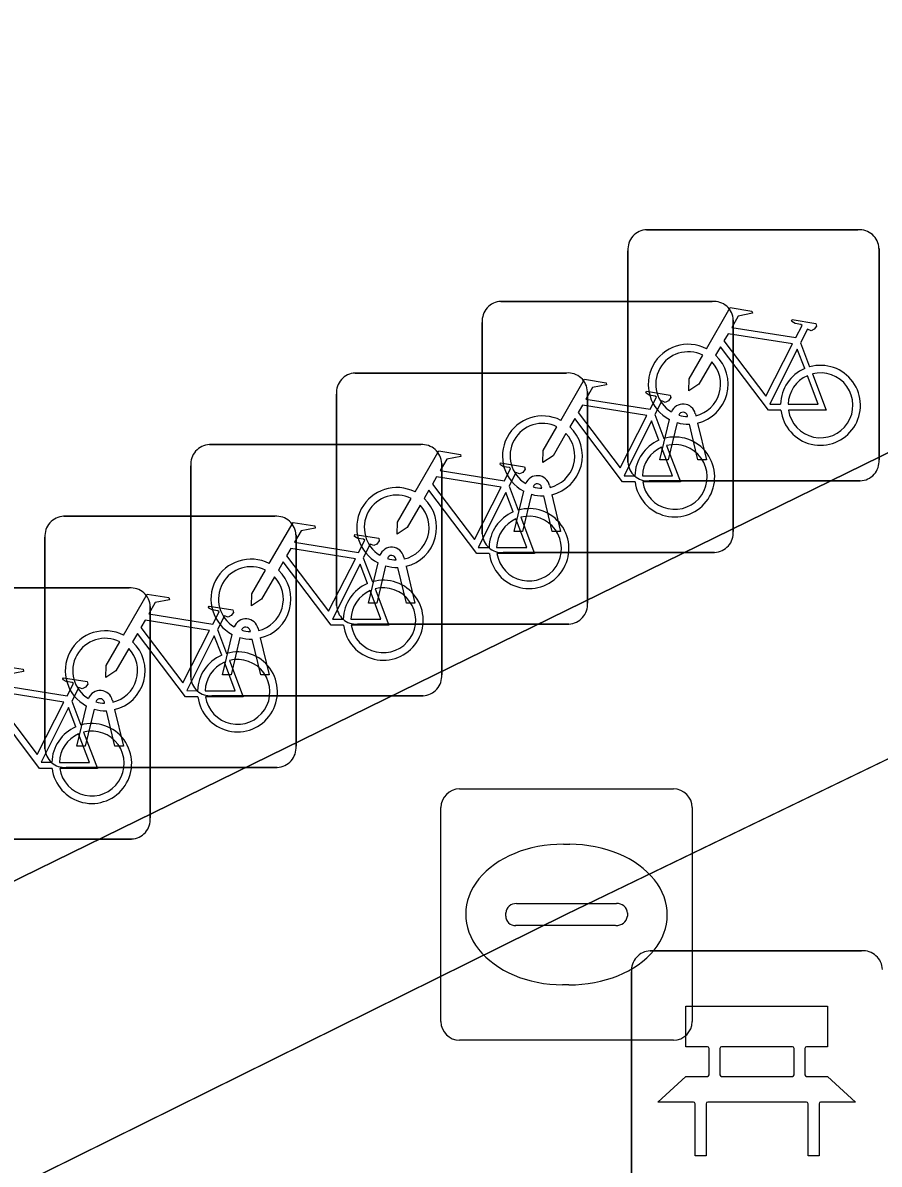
# Model space of a CAD drawing. Extents: x 160455 to 162082, y 388339 to 389736.
# Drawn here: x 160975.65 to 160979.058, y 388891.749 to 388896.29 of the extents above; entities that cross this region are included whole.
import ezdxf

# ---------------------------------------------------------------- set-up
doc = ezdxf.new("R2010")
doc.units = 0
for name, color, linetype in [('IMGEO_Bank', 7, 'Continuous'), ('IMGEO_Fietsenrek', 7, 'Continuous'), ('IMGEO_Kolk', 7, 'Continuous'), ('IMGEO_Voetgangersgebied_open', 7, 'Continuous'), ('IMGEO_Voetpad_open', 7, 'Continuous')]:
    doc.layers.add(name, color=color, linetype=linetype)

msp = doc.modelspace()

# ---------------------------------------------------------------- linework, layer by layer
at = {"layer": 'IMGEO_Bank'}
for p, q in [((160978.1469, 388892.5975), (160978.9878, 388892.5975)), ((160978.9878, 388892.5975), (160978.1469, 388892.5975)), ((160978.0725, 388891.6729), (160978.0725, 388892.5138)), ((160978.0725, 388892.5138), (160978.0725, 388891.6729)), ((160978.713, 388892.216), (160978.431, 388892.216)), ((160978.3811, 388892.1044), (160978.3811, 388892.2096)), ((160978.4247, 388892.2096), (160978.4247, 388892.1044)), ((160978.7193, 388892.1044), (160978.7193, 388892.2096)), ((160978.7629, 388892.2096), (160978.7629, 388892.1044)), ((160978.431, 388892.098), (160978.713, 388892.098)), ((160978.7688, 388891.9957), (160978.3757, 388891.9957))]:
    msp.add_line(p, q, dxfattribs=at)
for points in [[(160978.3747, 388892.216), (160978.2886, 388892.216), (160978.2886, 388892.377), (160978.8525, 388892.377), (160978.8525, 388892.216), (160978.7693, 388892.216)], [(160978.3194, 388891.9957), (160978.177, 388891.9957), (160978.2886, 388892.098), (160978.3747, 388892.098)], [(160978.7693, 388892.098), (160978.8525, 388892.098), (160978.9641, 388891.9957), (160978.8251, 388891.9957)], [(160978.3694, 388891.9893), (160978.3694, 388891.7818), (160978.3258, 388891.7818), (160978.3258, 388891.9893)], [(160978.8187, 388891.9893), (160978.8187, 388891.7818), (160978.7751, 388891.7818), (160978.7751, 388891.9893)]]:
    msp.add_lwpolyline(points, dxfattribs=at)
for centre, radius, start, end in [((160978.1502, 388892.5196), 0.0779, 92.4484, 184.2845), ((160978.1502, 388892.5196), 0.0779, 92.4484, 184.2845), ((160978.9936, 388892.5198), 0.0779, 2.4484, 94.2845), ((160978.9936, 388892.5198), 0.0779, 2.4484, 94.2845), ((160978.3744, 388892.2093), 0.00671, 2.8957, 87.1043), ((160978.4314, 388892.2093), 0.00671, 92.8957, 177.1043), ((160978.7126, 388892.2093), 0.00671, 2.8957, 87.1043), ((160978.7696, 388892.2093), 0.00671, 92.8957, 177.1043), ((160978.3744, 388892.1047), 0.00671, 272.8957, 357.1043), ((160978.4314, 388892.1047), 0.00671, 182.8957, 267.1043), ((160978.7126, 388892.1047), 0.00671, 272.8957, 357.1043), ((160978.7696, 388892.1047), 0.00671, 182.8957, 267.1043), ((160978.3191, 388891.989), 0.00671, 2.8957, 87.1043), ((160978.3761, 388891.989), 0.00671, 92.8957, 177.1043), ((160978.7684, 388891.989), 0.00671, 2.8957, 87.1043), ((160978.8254, 388891.989), 0.00671, 92.8957, 177.1043)]:
    msp.add_arc(centre, radius, start, end, dxfattribs=at)
at = {"layer": 'IMGEO_Fietsenrek'}
for p, q in [((160978.1329, 388895.4665), (160978.9738, 388895.4665)), ((160978.9738, 388895.4665), (160978.1329, 388895.4665)), ((160979.0575, 388895.3921), (160979.0575, 388894.5512)), ((160979.0575, 388894.5512), (160979.0575, 388895.3921)), ((160978.0585, 388894.5419), (160978.0585, 388895.3828)), ((160978.0585, 388895.3828), (160978.0585, 388894.5419)), ((160977.5529, 388895.1815), (160978.3938, 388895.1815)), ((160978.3938, 388895.1815), (160977.5529, 388895.1815)), ((160977.4785, 388894.2569), (160977.4785, 388895.0978)), ((160977.4785, 388895.0978), (160977.4785, 388894.2569)), ((160978.4775, 388895.1071), (160978.4775, 388894.2662)), ((160978.4775, 388894.2662), (160978.4775, 388895.1071)), ((160978.7452, 388895.0162), (160978.7815, 388894.921)), ((160976.9729, 388894.8965), (160977.8138, 388894.8965)), ((160977.8138, 388894.8965), (160976.9729, 388894.8965)), ((160976.8985, 388893.9719), (160976.8985, 388894.8128)), ((160976.8985, 388894.8128), (160976.8985, 388893.9719)), ((160977.8975, 388894.8221), (160977.8975, 388893.9812)), ((160977.8975, 388893.9812), (160977.8975, 388894.8221)), ((160978.1652, 388894.7312), (160978.2015, 388894.636)), ((160978.1855, 388894.5513), (160978.2238, 388894.7113)), ((160978.2959, 388894.7229), (160978.2949, 388894.7272)), ((160978.3266, 388894.7344), (160978.3284, 388894.7265)), ((160978.2542, 388894.6991), (160978.2189, 388894.5513)), ((160978.337, 388894.5513), (160978.3031, 388894.693)), ((160978.3354, 388894.6973), (160978.3704, 388894.5513)), ((160976.3929, 388894.6115), (160977.2338, 388894.6115)), ((160977.2338, 388894.6115), (160976.3929, 388894.6115)), ((160976.3185, 388893.6869), (160976.3185, 388894.5278)), ((160976.3185, 388894.5278), (160976.3185, 388893.6869)), ((160977.3175, 388894.5371), (160977.3175, 388893.6962)), ((160977.3175, 388893.6962), (160977.3175, 388894.5371)), ((160978.2189, 388894.5513), (160978.1855, 388894.5513)), ((160978.3704, 388894.5513), (160978.337, 388894.5513)), ((160977.5852, 388894.4462), (160977.6215, 388894.351)), ((160977.7159, 388894.4379), (160977.7149, 388894.4422)), ((160977.7466, 388894.4494), (160977.7484, 388894.4415)), ((160978.9831, 388894.4675), (160978.1422, 388894.4675)), ((160978.1422, 388894.4675), (160978.9831, 388894.4675)), ((160977.6055, 388894.2663), (160977.6438, 388894.4263)), ((160977.6742, 388894.4141), (160977.6389, 388894.2663)), ((160977.757, 388894.2663), (160977.7231, 388894.408)), ((160977.7554, 388894.4123), (160977.7904, 388894.2663)), ((160975.8129, 388894.3265), (160976.6538, 388894.3265)), ((160976.6538, 388894.3265), (160975.8129, 388894.3265)), ((160977.6389, 388894.2663), (160977.6055, 388894.2663)), ((160977.7904, 388894.2663), (160977.757, 388894.2663)), ((160975.7385, 388893.4019), (160975.7385, 388894.2428)), ((160975.7385, 388894.2428), (160975.7385, 388893.4019)), ((160976.7375, 388894.2521), (160976.7375, 388893.4112)), ((160976.7375, 388893.4112), (160976.7375, 388894.2521)), ((160977.1666, 388894.1644), (160977.1684, 388894.1565)), ((160978.4031, 388894.1825), (160977.5622, 388894.1825)), ((160977.5622, 388894.1825), (160978.4031, 388894.1825)), ((160977.0052, 388894.1612), (160977.0415, 388894.066)), ((160977.0255, 388893.9813), (160977.0638, 388894.1413)), ((160977.0942, 388894.1291), (160977.0589, 388893.9813)), ((160977.1359, 388894.1529), (160977.1349, 388894.1572)), ((160977.177, 388893.9813), (160977.1431, 388894.123)), ((160977.1754, 388894.1273), (160977.2104, 388893.9813)), ((160975.2329, 388894.0415), (160976.0738, 388894.0415)), ((160976.0738, 388894.0415), (160975.2329, 388894.0415)), ((160976.1575, 388893.9671), (160976.1575, 388893.1262)), ((160976.1575, 388893.1262), (160976.1575, 388893.9671)), ((160977.0589, 388893.9813), (160977.0255, 388893.9813)), ((160977.2104, 388893.9813), (160977.177, 388893.9813)), ((160977.8231, 388893.8975), (160976.9822, 388893.8975)), ((160976.9822, 388893.8975), (160977.8231, 388893.8975)), ((160976.4252, 388893.8762), (160976.4615, 388893.781)), ((160976.4455, 388893.6963), (160976.4838, 388893.8563)), ((160976.5559, 388893.8679), (160976.5549, 388893.8722)), ((160976.5866, 388893.8794), (160976.5884, 388893.8715)), ((160976.5142, 388893.8441), (160976.4789, 388893.6963)), ((160976.597, 388893.6963), (160976.5631, 388893.838)), ((160976.5954, 388893.8423), (160976.6304, 388893.6963)), ((160976.4789, 388893.6963), (160976.4455, 388893.6963)), ((160976.6304, 388893.6963), (160976.597, 388893.6963)), ((160975.8452, 388893.5912), (160975.8815, 388893.496)), ((160975.9759, 388893.5829), (160975.9749, 388893.5872)), ((160976.0066, 388893.5944), (160976.0084, 388893.5865)), ((160977.2431, 388893.6125), (160976.4022, 388893.6125)), ((160976.4022, 388893.6125), (160977.2431, 388893.6125)), ((160975.8655, 388893.4113), (160975.9038, 388893.5713)), ((160975.9342, 388893.5591), (160975.8989, 388893.4113)), ((160976.017, 388893.4113), (160975.9831, 388893.553)), ((160976.0154, 388893.5573), (160976.0504, 388893.4113)), ((160975.8989, 388893.4113), (160975.8655, 388893.4113)), ((160976.0504, 388893.4113), (160976.017, 388893.4113)), ((160976.6631, 388893.3275), (160975.8222, 388893.3275)), ((160975.8222, 388893.3275), (160976.6631, 388893.3275)), ((160976.0831, 388893.0425), (160975.2422, 388893.0425)), ((160975.2422, 388893.0425), (160976.0831, 388893.0425))]:
    msp.add_line(p, q, dxfattribs=at)
for points in [[(160978.3711, 388894.9932), (160978.4658, 388895.1567), (160978.552, 388895.1429), (160978.5537, 388895.1342), (160978.4976, 388895.1233), (160978.4714, 388895.078), (160978.7266, 388895.0372)], [(160978.7266, 388895.0372), (160978.7516, 388895.086), (160978.7465, 388895.09), (160978.7233, 388895.0937), (160978.7106, 388895.1012), (160978.7096, 388895.1043), (160978.7118, 388895.1089), (160978.8066, 388895.0938), (160978.8089, 388895.0835), (160978.7995, 388895.0711), (160978.7871, 388895.0647), (160978.7726, 388895.0709), (160978.7452, 388895.0162)], [(160978.7137, 388895.012), (160978.4569, 388895.053), (160978.4402, 388895.0242), (160978.6072, 388894.8039), (160978.7137, 388895.012)], [(160978.6668, 388894.7485), (160978.6171, 388894.7486), (160978.4264, 388895.0003), (160978.4074, 388894.9675)], [(160978.7617, 388894.914), (160978.7324, 388894.9908), (160978.623, 388894.7727), (160978.6657, 388894.7726)], [(160978.3918, 388894.9407), (160978.3402, 388894.8515), (160978.3003, 388894.8255), (160978.3015, 388894.873), (160978.356, 388894.9672)], [(160978.7922, 388894.8928), (160978.8472, 388894.7482), (160978.6971, 388894.7485)], [(160977.7911, 388894.7082), (160977.8858, 388894.8717), (160977.972, 388894.8579), (160977.9737, 388894.8492), (160977.9176, 388894.8383), (160977.8914, 388894.793), (160978.1466, 388894.7522)], [(160978.6957, 388894.7725), (160978.8156, 388894.7723), (160978.7724, 388894.8859)], [(160978.1466, 388894.7522), (160978.1716, 388894.801), (160978.1665, 388894.805), (160978.1433, 388894.8087), (160978.1306, 388894.8162), (160978.1296, 388894.8193), (160978.1318, 388894.8239), (160978.2266, 388894.8088), (160978.2289, 388894.7985), (160978.2195, 388894.7861), (160978.2071, 388894.7797), (160978.1926, 388894.7859), (160978.1652, 388894.7312)], [(160978.1337, 388894.727), (160977.8769, 388894.768), (160977.8602, 388894.7392), (160978.0272, 388894.5189), (160978.1337, 388894.727)], [(160978.0868, 388894.4635), (160978.0371, 388894.4636), (160977.8464, 388894.7153), (160977.8274, 388894.6825)], [(160977.8118, 388894.6557), (160977.7602, 388894.5665), (160977.7203, 388894.5405), (160977.7215, 388894.588), (160977.776, 388894.6822)], [(160978.1817, 388894.629), (160978.1524, 388894.7058), (160978.043, 388894.4877), (160978.0857, 388894.4876)], [(160977.2111, 388894.4232), (160977.3058, 388894.5867), (160977.392, 388894.5729), (160977.3937, 388894.5642), (160977.3376, 388894.5533), (160977.3114, 388894.508), (160977.5666, 388894.4672)], [(160978.1157, 388894.4875), (160978.2356, 388894.4873), (160978.1924, 388894.6009)], [(160978.2122, 388894.6078), (160978.2672, 388894.4632), (160978.1171, 388894.4635)], [(160977.5666, 388894.4672), (160977.5916, 388894.516), (160977.5865, 388894.52), (160977.5633, 388894.5237), (160977.5506, 388894.5312), (160977.5496, 388894.5343), (160977.5518, 388894.5389), (160977.6466, 388894.5238), (160977.6489, 388894.5135), (160977.6395, 388894.5011), (160977.6271, 388894.4947), (160977.6126, 388894.5009), (160977.5852, 388894.4462)], [(160977.5537, 388894.442), (160977.2969, 388894.483), (160977.2802, 388894.4542), (160977.4472, 388894.2339), (160977.5537, 388894.442)], [(160977.2318, 388894.3707), (160977.1802, 388894.2815), (160977.1403, 388894.2555), (160977.1415, 388894.303), (160977.196, 388894.3972)], [(160977.5068, 388894.1785), (160977.4571, 388894.1786), (160977.2664, 388894.4303), (160977.2474, 388894.3975)], [(160977.6017, 388894.344), (160977.5724, 388894.4208), (160977.463, 388894.2027), (160977.5057, 388894.2026)], [(160976.6311, 388894.1382), (160976.7258, 388894.3017), (160976.812, 388894.2879), (160976.8137, 388894.2792), (160976.7576, 388894.2683), (160976.7314, 388894.223), (160976.9866, 388894.1822)], [(160977.5357, 388894.2025), (160977.6556, 388894.2023), (160977.6124, 388894.3159)], [(160977.6322, 388894.3228), (160977.6872, 388894.1782), (160977.5371, 388894.1785)], [(160976.9866, 388894.1822), (160977.0116, 388894.231), (160977.0065, 388894.235), (160976.9833, 388894.2387), (160976.9706, 388894.2462), (160976.9696, 388894.2493), (160976.9718, 388894.2539), (160977.0666, 388894.2388), (160977.0689, 388894.2285), (160977.0595, 388894.2161), (160977.0471, 388894.2097), (160977.0326, 388894.2159), (160977.0052, 388894.1612)], [(160976.9737, 388894.157), (160976.7169, 388894.198), (160976.7002, 388894.1692), (160976.8672, 388893.9489), (160976.9737, 388894.157)], [(160976.9268, 388893.8935), (160976.8771, 388893.8936), (160976.6864, 388894.1453), (160976.6674, 388894.1125)], [(160977.0217, 388894.059), (160976.9924, 388894.1358), (160976.883, 388893.9177), (160976.9257, 388893.9176)], [(160976.6518, 388894.0857), (160976.6002, 388893.9965), (160976.5603, 388893.9705), (160976.5615, 388894.018), (160976.616, 388894.1122)], [(160976.9557, 388893.9175), (160977.0756, 388893.9173), (160977.0324, 388894.0309)], [(160977.0522, 388894.0378), (160977.1072, 388893.8932), (160976.9571, 388893.8935)], [(160976.0511, 388893.8532), (160976.1458, 388894.0167), (160976.232, 388894.0029), (160976.2337, 388893.9942), (160976.1776, 388893.9833), (160976.1514, 388893.938), (160976.4066, 388893.8972)], [(160976.4066, 388893.8972), (160976.4316, 388893.946), (160976.4265, 388893.95), (160976.4033, 388893.9537), (160976.3906, 388893.9612), (160976.3896, 388893.9643), (160976.3918, 388893.9689), (160976.4866, 388893.9538), (160976.4889, 388893.9435), (160976.4795, 388893.9311), (160976.4671, 388893.9247), (160976.4526, 388893.9309), (160976.4252, 388893.8762)], [(160976.3937, 388893.872), (160976.1369, 388893.913), (160976.1202, 388893.8842), (160976.2872, 388893.6639), (160976.3937, 388893.872)], [(160976.3468, 388893.6085), (160976.2971, 388893.6086), (160976.1064, 388893.8603), (160976.0874, 388893.8275)], [(160976.4417, 388893.774), (160976.4124, 388893.8508), (160976.303, 388893.6327), (160976.3457, 388893.6326)], [(160976.0718, 388893.8007), (160976.0202, 388893.7115), (160975.9803, 388893.6855), (160975.9815, 388893.733), (160976.036, 388893.8272)], [(160975.4711, 388893.5682), (160975.5658, 388893.7317), (160975.652, 388893.7179), (160975.6537, 388893.7092), (160975.5976, 388893.6983), (160975.5714, 388893.653), (160975.8266, 388893.6122)], [(160976.3757, 388893.6325), (160976.4956, 388893.6323), (160976.4524, 388893.7459)], [(160976.4722, 388893.7528), (160976.5272, 388893.6082), (160976.3771, 388893.6085)], [(160975.8266, 388893.6122), (160975.8516, 388893.661), (160975.8465, 388893.665), (160975.8233, 388893.6687), (160975.8106, 388893.6762), (160975.8096, 388893.6793), (160975.8118, 388893.6839), (160975.9066, 388893.6688), (160975.9089, 388893.6585), (160975.8995, 388893.6461), (160975.8871, 388893.6397), (160975.8726, 388893.6459), (160975.8452, 388893.5912)], [(160975.8137, 388893.587), (160975.5569, 388893.628), (160975.5402, 388893.5992), (160975.7072, 388893.3789), (160975.8137, 388893.587)], [(160975.7668, 388893.3235), (160975.7171, 388893.3236), (160975.5264, 388893.5753), (160975.5074, 388893.5425)], [(160975.8617, 388893.489), (160975.8324, 388893.5658), (160975.723, 388893.3477), (160975.7657, 388893.3476)], [(160975.7957, 388893.3475), (160975.9156, 388893.3473), (160975.8724, 388893.4609)], [(160975.8922, 388893.4678), (160975.9472, 388893.3232), (160975.7971, 388893.3235)]]:
    msp.add_lwpolyline(points, dxfattribs=at)
for centre, radius, start, end in [((160978.1362, 388895.3886), 0.0779, 92.4484, 184.2845), ((160978.1362, 388895.3886), 0.0779, 92.4484, 184.2845), ((160978.9796, 388895.3888), 0.0779, 2.4484, 94.2845), ((160978.9796, 388895.3888), 0.0779, 2.4484, 94.2845), ((160977.5562, 388895.1036), 0.0779, 92.4484, 184.2845), ((160977.5562, 388895.1036), 0.0779, 92.4484, 184.2845), ((160978.3996, 388895.1038), 0.0779, 2.4484, 94.2845), ((160978.3996, 388895.1038), 0.0779, 2.4484, 94.2845), ((160978.2981, 388894.8519), 0.159, 62.6766, 242.1369), ((160978.2981, 388894.8519), 0.129, 63.3192, 238.903), ((160978.2981, 388894.8519), 0.129, 283.6043, 43.4302), ((160978.2981, 388894.8519), 0.159, 283.5766, 46.6042), ((160976.9762, 388894.8186), 0.0779, 92.4484, 184.2845), ((160976.9762, 388894.8186), 0.0779, 92.4484, 184.2845), ((160977.8196, 388894.8188), 0.0779, 2.4484, 94.2845), ((160977.8196, 388894.8188), 0.0779, 2.4484, 94.2845), ((160978.8247, 388894.7679), 0.159, 113.3408, 178.3217), ((160978.8247, 388894.7679), 0.159, 187.0065, 105.7708), ((160978.8247, 388894.7679), 0.129, 188.6715, 104.5883), ((160978.8247, 388894.7679), 0.129, 113.923, 177.9556), ((160978.2779, 388894.7233), 0.0499, 12.8025, 158.6934), ((160977.7181, 388894.5669), 0.159, 62.6766, 242.1369), ((160978.2779, 388894.7233), 0.0174, 12.8025, 163.4502), ((160978.2981, 388894.8519), 0.129, 253.415, 269.0204), ((160977.7181, 388894.5669), 0.129, 63.3192, 238.903), ((160977.7181, 388894.5669), 0.159, 283.5766, 46.6042), ((160978.2981, 388894.8519), 0.159, 253.9967, 271.7867), ((160977.7181, 388894.5669), 0.129, 283.6043, 43.4302), ((160978.2447, 388894.4829), 0.159, 113.3408, 178.3217), ((160978.2447, 388894.4829), 0.159, 187.0065, 105.7708), ((160976.3962, 388894.5336), 0.0779, 92.4484, 184.2845), ((160976.3962, 388894.5336), 0.0779, 92.4484, 184.2845), ((160977.2396, 388894.5338), 0.0779, 2.4484, 94.2845), ((160977.2396, 388894.5338), 0.0779, 2.4484, 94.2845), ((160978.2447, 388894.4829), 0.129, 113.923, 177.9556), ((160978.2447, 388894.4829), 0.129, 188.6715, 104.5883), ((160978.1364, 388894.5452), 0.0779, 182.4484, 274.2845), ((160978.1364, 388894.5452), 0.0779, 182.4484, 274.2845), ((160978.9798, 388894.5454), 0.0779, 272.4484, 4.2845), ((160978.9798, 388894.5454), 0.0779, 272.4484, 4.2845), ((160977.6979, 388894.4383), 0.0499, 12.8025, 158.6934), ((160977.1381, 388894.2819), 0.159, 62.6766, 242.1369), ((160977.6979, 388894.4383), 0.0174, 12.8025, 163.4502), ((160977.7181, 388894.5669), 0.129, 253.415, 269.0204), ((160977.1381, 388894.2819), 0.129, 63.3192, 238.903), ((160977.1381, 388894.2819), 0.159, 283.5766, 46.6042), ((160977.7181, 388894.5669), 0.159, 253.9967, 271.7867), ((160977.1381, 388894.2819), 0.129, 283.6043, 43.4302), ((160977.6647, 388894.1979), 0.159, 187.0065, 105.7708), ((160975.8162, 388894.2486), 0.0779, 92.4484, 184.2845), ((160975.8162, 388894.2486), 0.0779, 92.4484, 184.2845), ((160976.6596, 388894.2488), 0.0779, 2.4484, 94.2845), ((160976.6596, 388894.2488), 0.0779, 2.4484, 94.2845), ((160977.6647, 388894.1979), 0.159, 113.3408, 178.3217), ((160977.6647, 388894.1979), 0.129, 113.923, 177.9556), ((160977.6647, 388894.1979), 0.129, 188.6715, 104.5883), ((160977.5564, 388894.2602), 0.0779, 182.4484, 274.2845), ((160977.5564, 388894.2602), 0.0779, 182.4484, 274.2845), ((160978.3998, 388894.2604), 0.0779, 272.4484, 4.2845), ((160978.3998, 388894.2604), 0.0779, 272.4484, 4.2845), ((160977.1179, 388894.1533), 0.0499, 12.8025, 158.6934), ((160977.1179, 388894.1533), 0.0174, 12.8025, 163.4502), ((160976.5581, 388893.9969), 0.159, 62.6766, 242.1369), ((160976.5581, 388893.9969), 0.129, 63.3192, 238.903), ((160977.1381, 388894.2819), 0.159, 253.9967, 271.7867), ((160977.1381, 388894.2819), 0.129, 253.415, 269.0204), ((160976.5581, 388893.9969), 0.129, 283.6043, 43.4302), ((160976.5581, 388893.9969), 0.159, 283.5766, 46.6042), ((160976.0796, 388893.9638), 0.0779, 2.4484, 94.2845), ((160976.0796, 388893.9638), 0.0779, 2.4484, 94.2845), ((160977.0847, 388893.9129), 0.159, 113.3408, 178.3217), ((160977.0847, 388893.9129), 0.159, 187.0065, 105.7708), ((160977.0847, 388893.9129), 0.129, 113.923, 177.9556), ((160977.0847, 388893.9129), 0.129, 188.6715, 104.5883), ((160976.9764, 388893.9752), 0.0779, 182.4484, 274.2845), ((160976.9764, 388893.9752), 0.0779, 182.4484, 274.2845), ((160977.8198, 388893.9754), 0.0779, 272.4484, 4.2845), ((160977.8198, 388893.9754), 0.0779, 272.4484, 4.2845), ((160976.5379, 388893.8683), 0.0499, 12.8025, 158.6934), ((160975.9781, 388893.7119), 0.159, 62.6766, 242.1369), ((160976.5379, 388893.8683), 0.0174, 12.8025, 163.4502), ((160976.5581, 388893.9969), 0.129, 253.415, 269.0204), ((160975.9781, 388893.7119), 0.129, 63.3192, 238.903), ((160975.9781, 388893.7119), 0.129, 283.6043, 43.4302), ((160975.9781, 388893.7119), 0.159, 283.5766, 46.6042), ((160976.5581, 388893.9969), 0.159, 253.9967, 271.7867), ((160976.5047, 388893.6279), 0.159, 113.3408, 178.3217), ((160976.5047, 388893.6279), 0.159, 187.0065, 105.7708), ((160976.5047, 388893.6279), 0.129, 188.6715, 104.5883), ((160976.5047, 388893.6279), 0.129, 113.923, 177.9556), ((160976.3964, 388893.6902), 0.0779, 182.4484, 274.2845), ((160976.3964, 388893.6902), 0.0779, 182.4484, 274.2845), ((160977.2398, 388893.6904), 0.0779, 272.4484, 4.2845), ((160977.2398, 388893.6904), 0.0779, 272.4484, 4.2845), ((160975.9579, 388893.5833), 0.0499, 12.8025, 158.6934), ((160975.9579, 388893.5833), 0.0174, 12.8025, 163.4502), ((160975.9781, 388893.7119), 0.129, 253.415, 269.0204), ((160975.9781, 388893.7119), 0.159, 253.9967, 271.7867), ((160975.9247, 388893.3429), 0.159, 113.3408, 178.3217), ((160975.9247, 388893.3429), 0.159, 187.0065, 105.7708), ((160975.9247, 388893.3429), 0.129, 113.923, 177.9556), ((160975.9247, 388893.3429), 0.129, 188.6715, 104.5883), ((160975.8164, 388893.4052), 0.0779, 182.4484, 274.2845), ((160975.8164, 388893.4052), 0.0779, 182.4484, 274.2845), ((160976.6598, 388893.4054), 0.0779, 272.4484, 4.2845), ((160976.6598, 388893.4054), 0.0779, 272.4484, 4.2845), ((160976.0798, 388893.1204), 0.0779, 272.4484, 4.2845), ((160976.0798, 388893.1204), 0.0779, 272.4484, 4.2845)]:
    msp.add_arc(centre, radius, start, end, dxfattribs=at)
at = {"layer": 'IMGEO_Kolk'}
for p, q in [((160977.3879, 388893.2425), (160978.2401, 388893.2425)), ((160977.3135, 388892.3159), (160977.3135, 388893.1681)), ((160978.3145, 388893.1681), (160978.3145, 388892.3159)), ((160977.8015, 388893.0217), (160977.8265, 388893.0217)), ((160977.615, 388892.7853), (160978.0129, 388892.7853)), ((160977.5719, 388892.7359), (160977.5719, 388892.7481)), ((160978.056, 388892.7481), (160978.056, 388892.7359)), ((160978.0095, 388892.6987), (160977.6116, 388892.6987)), ((160977.8235, 388892.4623), (160977.7986, 388892.4623)), ((160978.2401, 388892.2415), (160977.3879, 388892.2415))]:
    msp.add_line(p, q, dxfattribs=at)
for points in [[(160977.3879, 388893.2425), (160978.2401, 388893.2425)], [(160977.3135, 388892.3159), (160977.3135, 388893.1681)], [(160978.3145, 388893.1681), (160978.3145, 388892.3159)], [(160978.2401, 388892.2415), (160977.3879, 388892.2415)]]:
    msp.add_lwpolyline(points, dxfattribs=at)
for centre, radius, start, end in [((160977.39, 388893.166), 0.0765, 91.552, 178.448), ((160977.39, 388893.166), 0.0765, 91.552, 178.448), ((160978.238, 388893.166), 0.0765, 1.552, 88.448), ((160978.238, 388893.166), 0.0765, 1.552, 88.448), ((160977.6121, 388892.7451), 0.0403, 85.8775, 175.7526), ((160978.0174, 388892.7469), 0.0386, 1.7309, 96.639), ((160977.6086, 388892.7352), 0.0366, 178.938, 274.7102), ((160978.0134, 388892.7415), 0.043, 264.8664, 352.4533), ((160977.39, 388892.318), 0.0765, 181.552, 268.448), ((160977.39, 388892.318), 0.0765, 181.552, 268.448), ((160978.238, 388892.318), 0.0765, 271.552, 358.448), ((160978.238, 388892.318), 0.0765, 271.552, 358.448)]:
    msp.add_arc(centre, radius, start, end, dxfattribs=at)
for centre, major_axis, ratio, start_param, end_param in [((160977.8, 388892.742), (-0.3872, 0.002), 0.722429, 4.712389, 7.853982), ((160977.825, 388892.742), (-0.3901, 0.002), 0.717154, 1.570796, 4.712389)]:
    msp.add_ellipse(centre, major_axis=major_axis, ratio=ratio, start_param=start_param, end_param=end_param, dxfattribs=at)
at = {"layer": 'IMGEO_Voetgangersgebied_open'}
for points in [[(160960.574, 388905.742), (160966.497, 388893.667), (160968.58, 388889.421), (160971.404, 388890.799), (160971.965, 388891.089), (160979.521, 388894.789), (160984.918, 388897.412)], [(160985.389, 388896.441), (160979.97, 388893.785), (160977.814, 388892.744), (160972.138, 388889.936), (160971.873, 388889.782), (160969.073, 388888.445), (160980.908, 388864.123), (160982.346, 388861.167), (160994.337, 388836.526), (160997.234, 388837.924), (160996.664, 388839.11), (160997.643, 388839.579), (160998.212, 388838.394), (160998.437, 388838.503), (160994.388, 388846.828), (160993.231, 388849.232), (161017.024, 388860.849)]]:
    msp.add_lwpolyline(points, dxfattribs=at)
at = {"layer": 'IMGEO_Voetpad_open'}
msp.add_lwpolyline([(160971.873, 388889.782), (160972.138, 388889.936), (160977.814, 388892.744), (160979.97, 388893.785), (160979.521, 388894.789), (160971.965, 388891.089), (160971.404, 388890.799)], close=True, dxfattribs=at)

doc.saveas('drawing.dxf')
